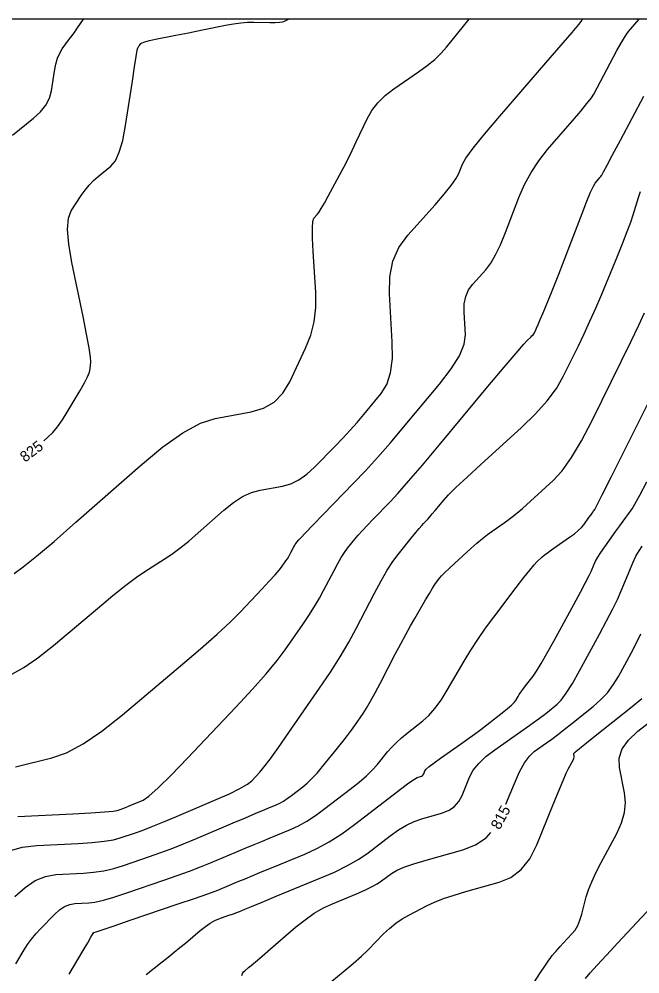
# Model space of a CAD drawing. Extents: x 2082232 to 2083549, y 592624 to 593832.
# Drawn here: x 2082758.1 to 2082798.4, y 593769.9 to 593832 of the extents above; entities that cross this region are included whole.
import ezdxf

# ---------------------------------------------------------------- set-up
doc = ezdxf.new("R2010")
doc.units = 0
for name, color, linetype in [('DT_X_Contour_Major', 7, 'Continuous'), ('DT_X_Contour_Minor', 7, 'Continuous'), ('DT_X_TIN_Hull', 7, 'Continuous')]:
    doc.layers.add(name, color=color, linetype=linetype)

msp = doc.modelspace()

# ---------------------------------------------------------------- linework, layer by layer
at = {"layer": 'DT_X_Contour_Major'}
for points in [[(2082759.694, 593804.587), (2082759.956, 593804.815), (2082760.273, 593805.124), (2082760.588, 593805.496), (2082760.903, 593805.934), (2082761.217, 593806.436), (2082762.052, 593807.86), (2082762.327, 593808.348), (2082762.528, 593808.745), (2082762.655, 593809.05), (2082762.707, 593809.264), (2082762.746, 593809.71), (2082762.725, 593810.021), (2082762.633, 593810.617), (2082762.47, 593811.499), (2082762.237, 593812.667), (2082761.519, 593816.163), (2082761.314, 593817.356), (2082761.237, 593818.314), (2082761.288, 593819.036), (2082761.467, 593819.523), (2082762.116, 593820.508), (2082762.368, 593820.863), (2082762.636, 593821.187), (2082762.921, 593821.482), (2082763.223, 593821.748), (2082764.05, 593822.416), (2082764.342, 593822.77), (2082764.598, 593823.33), (2082764.818, 593824.096), (2082765.002, 593825.068), (2082765.445, 593827.936), (2082765.591, 593828.878), (2082765.698, 593829.555), (2082765.765, 593829.965), (2082765.793, 593830.109), (2082765.815, 593830.139), (2082765.827, 593830.155), (2082765.844, 593830.18), (2082765.868, 593830.215), (2082765.899, 593830.259), (2082765.988, 593830.388), (2082766.073, 593830.441), (2082766.263, 593830.505), (2082766.558, 593830.58), (2082766.957, 593830.665), (2082768.161, 593830.906), (2082768.621, 593830.999), (2082769.1, 593831.094), (2082769.596, 593831.194), (2082770.11, 593831.297), (2082771.505, 593831.576), (2082772.012, 593831.667), (2082772.486, 593831.731), (2082772.928, 593831.768), (2082773.336, 593831.777), (2082774.382, 593831.766), (2082774.733, 593831.766), (2082775.002, 593831.776), (2082775.189, 593831.795), (2082775.294, 593831.824), (2082775.591, 593831.978)], [(2082757.462, 593777.934), (2082758.29, 593778.173), (2082759.236, 593778.288), (2082761.915, 593778.426), (2082762.84, 593778.487), (2082763.606, 593778.567), (2082764.213, 593778.664), (2082764.66, 593778.78), (2082765.642, 593779.114), (2082766.085, 593779.274), (2082766.677, 593779.505), (2082767.419, 593779.807), (2082768.311, 593780.18), (2082770.888, 593781.268), (2082771.758, 593781.651), (2082772.435, 593781.984), (2082772.92, 593782.267), (2082773.213, 593782.499), (2082773.737, 593783.053), (2082774.002, 593783.369), (2082774.405, 593783.904), (2082774.946, 593784.657), (2082775.625, 593785.628), (2082777.618, 593788.507), (2082778.328, 593789.56), (2082778.962, 593790.557), (2082779.52, 593791.5), (2082780.001, 593792.388), (2082781.184, 593794.681), (2082781.613, 593795.484), (2082782.011, 593796.17), (2082782.378, 593796.741), (2082782.715, 593797.197), (2082783.574, 593798.258), (2082783.864, 593798.615), (2082784.093, 593798.892), (2082784.259, 593799.087), (2082784.363, 593799.203), (2082784.557, 593799.402), (2082784.647, 593799.499), (2082784.772, 593799.641), (2082784.931, 593799.827), (2082785.125, 593800.058), (2082785.689, 593800.733), (2082785.998, 593801.067), (2082786.501, 593801.563), (2082787.2, 593802.221), (2082788.093, 593803.042), (2082790.735, 593805.446), (2082791.648, 593806.329), (2082792.406, 593807.174), (2082793.009, 593807.982), (2082793.457, 593808.753), (2082794.444, 593810.759), (2082794.816, 593811.532), (2082795.192, 593812.349), (2082795.571, 593813.208), (2082795.953, 593814.11), (2082796.978, 593816.573), (2082797.33, 593817.433), (2082797.618, 593818.169), (2082797.843, 593818.779), (2082798.004, 593819.263), (2082798.347, 593820.388), (2082798.482, 593820.787)], [(2082789.732, 593780.976), (2082790.283, 593782.325), (2082790.613, 593783.068), (2082790.936, 593783.66), (2082791.252, 593784.1), (2082791.56, 593784.389), (2082792.373, 593784.958), (2082792.704, 593785.197), (2082793.088, 593785.485), (2082793.525, 593785.824), (2082794.016, 593786.212), (2082795.394, 593787.314), (2082795.884, 593787.746), (2082796.323, 593788.216), (2082796.71, 593788.724), (2082797.046, 593789.27), (2082797.871, 593790.776), (2082798.184, 593791.375), (2082798.506, 593792.041)], [(2082772.563, 593769.855), (2082772.6, 593769.973), (2082772.661, 593770.074), (2082772.746, 593770.158), (2082773.005, 593770.362), (2082773.167, 593770.495), (2082773.458, 593770.74), (2082773.877, 593771.099), (2082774.426, 593771.569), (2082776.06, 593772.975), (2082776.669, 593773.466), (2082777.271, 593773.885), (2082777.865, 593774.233), (2082778.452, 593774.508), (2082780.007, 593775.147), (2082780.547, 593775.379), (2082781.001, 593775.597), (2082781.369, 593775.801), (2082781.651, 593775.991), (2082782.287, 593776.48), (2082782.607, 593776.671), (2082783.091, 593776.879), (2082783.739, 593777.103), (2082784.551, 593777.344), (2082786.935, 593778.007), (2082787.759, 593778.327), (2082788.443, 593778.79), (2082788.754, 593779.135)]]:
    msp.add_lwpolyline(points, dxfattribs=at)
at = {"layer": 'DT_X_Contour_Minor'}
for points in [[(2082757.611, 593789.423), (2082758.398, 593789.854), (2082759.299, 593790.475), (2082760.314, 593791.284), (2082763.175, 593793.693), (2082764.172, 593794.521), (2082765.019, 593795.197), (2082765.715, 593795.722), (2082766.261, 593796.095), (2082767.516, 593796.889), (2082768.007, 593797.218), (2082768.537, 593797.612), (2082769.107, 593798.07), (2082769.717, 593798.593), (2082771.396, 593800.071), (2082772.015, 593800.569), (2082772.613, 593800.953), (2082773.19, 593801.222), (2082773.746, 593801.378), (2082775.201, 593801.641), (2082775.742, 593801.792), (2082776.271, 593802.047), (2082776.788, 593802.405), (2082777.295, 593802.868), (2082778.632, 593804.239), (2082779.123, 593804.753), (2082779.597, 593805.266), (2082780.052, 593805.779), (2082780.488, 593806.291), (2082781.627, 593807.655), (2082781.992, 593808.248), (2082782.232, 593809.005), (2082782.349, 593809.926), (2082782.341, 593811.011), (2082782.155, 593814.123), (2082782.178, 593815.236), (2082782.384, 593816.244), (2082782.774, 593817.146), (2082783.348, 593817.942), (2082785.124, 593819.922), (2082785.718, 593820.603), (2082786.17, 593821.16), (2082786.479, 593821.594), (2082786.645, 593821.903), (2082786.897, 593822.564), (2082787.12, 593822.944), (2082787.601, 593823.587), (2082788.339, 593824.495), (2082789.334, 593825.666), (2082792.331, 593829.142), (2082793.316, 593830.287), (2082794.026, 593831.114), (2082794.459, 593831.624), (2082794.615, 593831.817), (2082794.701, 593831.978)], [(2082757.651, 593824.433), (2082759.017, 593825.536), (2082759.474, 593825.958), (2082759.821, 593826.396), (2082760.06, 593826.851), (2082760.188, 593827.322), (2082760.386, 593828.601), (2082760.473, 593829.051), (2082760.586, 593829.441), (2082760.725, 593829.772), (2082760.89, 593830.044), (2082761.365, 593830.689), (2082761.532, 593830.916), (2082761.674, 593831.112), (2082761.793, 593831.279), (2082761.888, 593831.415), (2082762.276, 593831.978)], [(2082757.762, 593795.969), (2082758.347, 593796.387), (2082759.211, 593797.08), (2082760.356, 593798.046), (2082761.78, 593799.287), (2082765.952, 593802.96), (2082767.43, 593804.186), (2082768.736, 593805.106), (2082769.868, 593805.721), (2082770.828, 593806.032), (2082773.158, 593806.454), (2082773.971, 593806.695), (2082774.662, 593807.101), (2082775.231, 593807.672), (2082775.678, 593808.409), (2082776.709, 593810.595), (2082777.04, 593811.436), (2082777.26, 593812.321), (2082777.368, 593813.25), (2082777.364, 593814.222), (2082777.206, 593816.872), (2082777.164, 593817.753), (2082777.157, 593818.408), (2082777.185, 593818.836), (2082777.248, 593819.039), (2082777.462, 593819.278), (2082777.568, 593819.421), (2082777.722, 593819.669), (2082777.926, 593820.023), (2082778.179, 593820.482), (2082778.92, 593821.848), (2082779.196, 593822.367), (2082779.469, 593822.897), (2082779.737, 593823.441), (2082780.001, 593823.997), (2082780.701, 593825.496), (2082781.007, 593826.039), (2082781.397, 593826.545), (2082781.873, 593827.014), (2082782.434, 593827.445), (2082784.043, 593828.545), (2082784.61, 593828.955), (2082785.105, 593829.359), (2082785.526, 593829.759), (2082785.876, 593830.152), (2082787.335, 593831.978)], [(2082757.855, 593783.409), (2082760.214, 593783.977), (2082761.165, 593784.312), (2082762.247, 593784.892), (2082763.461, 593785.715), (2082764.807, 593786.782), (2082768.571, 593789.952), (2082769.873, 593791.063), (2082770.954, 593792.016), (2082771.815, 593792.813), (2082772.455, 593793.452), (2082773.871, 593794.947), (2082774.348, 593795.457), (2082774.719, 593795.864), (2082774.984, 593796.169), (2082775.142, 593796.372), (2082775.421, 593796.776), (2082775.521, 593796.924), (2082775.61, 593797.064), (2082775.688, 593797.196), (2082775.756, 593797.32), (2082775.922, 593797.642), (2082775.982, 593797.755), (2082776.038, 593797.851), (2082776.089, 593797.931), (2082776.136, 593797.995), (2082776.257, 593798.144), (2082776.39, 593798.288), (2082776.698, 593798.611), (2082777.181, 593799.11), (2082777.84, 593799.788), (2082779.831, 593801.83), (2082780.593, 593802.632), (2082781.389, 593803.504), (2082782.216, 593804.447), (2082783.076, 593805.462), (2082785.413, 593808.261), (2082786.176, 593809.248), (2082786.711, 593810.112), (2082787.019, 593810.852), (2082787.1, 593811.468), (2082787.011, 593812.945), (2082787.022, 593813.474), (2082787.12, 593813.952), (2082787.305, 593814.38), (2082787.577, 593814.758), (2082788.421, 593815.698), (2082788.738, 593816.114), (2082789.058, 593816.654), (2082789.38, 593817.32), (2082789.704, 593818.111), (2082790.572, 593820.387), (2082790.933, 593821.222), (2082791.363, 593822.018), (2082791.863, 593822.777), (2082792.434, 593823.497), (2082794.047, 593825.369), (2082794.588, 593826.004), (2082794.999, 593826.505), (2082795.282, 593826.872), (2082795.435, 593827.106), (2082796.943, 593829.936), (2082797.166, 593830.342), (2082797.368, 593830.682), (2082797.548, 593830.956), (2082797.706, 593831.163), (2082798.392, 593831.978)], [(2082758, 593780.173), (2082761.57, 593780.357), (2082762.754, 593780.422), (2082763.628, 593780.478), (2082764.193, 593780.525), (2082764.448, 593780.564), (2082764.716, 593780.655), (2082764.837, 593780.699), (2082764.998, 593780.762), (2082765.201, 593780.844), (2082765.444, 593780.946), (2082766.146, 593781.242), (2082766.524, 593781.496), (2082767.131, 593782.032), (2082767.966, 593782.852), (2082769.031, 593783.956), (2082772.173, 593787.277), (2082773.258, 593788.444), (2082774.154, 593789.453), (2082774.863, 593790.305), (2082775.383, 593791), (2082776.52, 593792.642), (2082776.925, 593793.242), (2082777.286, 593793.811), (2082777.604, 593794.348), (2082777.878, 593794.854), (2082778.553, 593796.162), (2082778.797, 593796.619), (2082779.024, 593797.011), (2082779.234, 593797.336), (2082779.426, 593797.596), (2082779.915, 593798.201), (2082780.127, 593798.452), (2082780.395, 593798.751), (2082780.72, 593799.099), (2082781.102, 593799.495), (2082782.194, 593800.616), (2082782.701, 593801.162), (2082783.403, 593801.958), (2082784.299, 593803.006), (2082785.39, 593804.304), (2082788.56, 593808.1), (2082789.611, 593809.356), (2082790.386, 593810.275), (2082790.886, 593810.859), (2082791.111, 593811.106), (2082791.342, 593811.316), (2082791.422, 593811.394), (2082791.489, 593811.468), (2082791.542, 593811.539), (2082791.581, 593811.606), (2082791.667, 593811.782), (2082791.721, 593811.902), (2082791.819, 593812.128), (2082791.959, 593812.462), (2082792.143, 593812.902), (2082792.691, 593814.219), (2082792.914, 593814.762), (2082793.169, 593815.404), (2082793.458, 593816.145), (2082793.78, 593816.984), (2082794.683, 593819.352), (2082794.991, 593820.142), (2082795.235, 593820.734), (2082795.416, 593821.13), (2082795.534, 593821.329), (2082795.764, 593821.596), (2082795.841, 593821.686), (2082795.9, 593821.758), (2082795.94, 593821.81), (2082795.962, 593821.843), (2082796.078, 593822.062), (2082796.301, 593822.481), (2082796.664, 593823.162), (2082797.168, 593824.106), (2082798.697, 593826.976)], [(2082757.809, 593774.97), (2082758.472, 593775.571), (2082759.137, 593776.01), (2082759.804, 593776.287), (2082760.473, 593776.403), (2082762.261, 593776.495), (2082762.926, 593776.553), (2082763.584, 593776.655), (2082764.232, 593776.803), (2082764.872, 593776.996), (2082766.568, 593777.572), (2082767.235, 593777.808), (2082767.966, 593778.084), (2082768.76, 593778.4), (2082769.617, 593778.755), (2082771.988, 593779.757), (2082772.794, 593780.096), (2082773.432, 593780.365), (2082773.904, 593780.563), (2082774.208, 593780.689), (2082774.796, 593780.93), (2082775.023, 593781.036), (2082775.264, 593781.171), (2082775.519, 593781.337), (2082775.787, 593781.534), (2082776.521, 593782.097), (2082776.807, 593782.338), (2082777.116, 593782.638), (2082777.448, 593782.998), (2082777.801, 593783.417), (2082778.774, 593784.613), (2082779.119, 593785.042), (2082779.423, 593785.432), (2082779.687, 593785.784), (2082779.91, 593786.096), (2082780.45, 593786.876), (2082780.672, 593787.22), (2082780.934, 593787.665), (2082781.236, 593788.212), (2082781.577, 593788.861), (2082782.539, 593790.727), (2082782.889, 593791.396), (2082783.215, 593792.005), (2082783.517, 593792.553), (2082783.797, 593793.04), (2082784.511, 593794.259), (2082784.755, 593794.672), (2082784.953, 593794.999), (2082785.105, 593795.238), (2082785.21, 593795.39), (2082785.429, 593795.679), (2082785.551, 593795.82), (2082785.752, 593796.023), (2082786.032, 593796.291), (2082786.392, 593796.621), (2082787.458, 593797.587), (2082787.844, 593797.929), (2082788.204, 593798.231), (2082788.536, 593798.492), (2082788.842, 593798.713), (2082789.622, 593799.247), (2082789.948, 593799.485), (2082790.339, 593799.8), (2082790.797, 593800.192), (2082791.32, 593800.66), (2082792.804, 593802.01), (2082793.379, 593802.633), (2082793.993, 593803.489), (2082794.644, 593804.578), (2082795.333, 593805.9), (2082797.221, 593809.736), (2082797.862, 593811.046), (2082798.369, 593812.1), (2082798.742, 593812.897)], [(2082757.876, 593770.61), (2082758.42, 593771.521), (2082758.639, 593771.863), (2082758.891, 593772.204), (2082759.175, 593772.546), (2082759.491, 593772.888), (2082760.375, 593773.8), (2082760.707, 593774.101), (2082761.04, 593774.321), (2082761.375, 593774.46), (2082761.71, 593774.518), (2082762.606, 593774.564), (2082763.013, 593774.618), (2082763.562, 593774.744), (2082764.252, 593774.942), (2082765.085, 593775.213), (2082767.493, 593776.031), (2082768.361, 593776.332), (2082769.157, 593776.622), (2082769.881, 593776.899), (2082770.534, 593777.166), (2082772.18, 593777.861), (2082772.782, 593778.114), (2082773.353, 593778.354), (2082773.895, 593778.579), (2082774.406, 593778.789), (2082775.729, 593779.332), (2082776.24, 593779.57), (2082776.782, 593779.875), (2082777.355, 593780.249), (2082777.959, 593780.69), (2082779.61, 593781.958), (2082780.184, 593782.413), (2082780.667, 593782.827), (2082781.058, 593783.201), (2082781.358, 593783.535), (2082782.038, 593784.37), (2082782.309, 593784.682), (2082782.611, 593784.989), (2082782.946, 593785.293), (2082783.312, 593785.593), (2082784.332, 593786.388), (2082784.718, 593786.737), (2082785.111, 593787.187), (2082785.512, 593787.739), (2082785.92, 593788.392), (2082787.019, 593790.267), (2082787.448, 593790.973), (2082787.91, 593791.684), (2082788.406, 593792.399), (2082788.935, 593793.119), (2082790.391, 593795.046), (2082790.884, 593795.693), (2082791.273, 593796.187), (2082791.557, 593796.53), (2082791.736, 593796.721), (2082792.073, 593797.027), (2082792.225, 593797.156), (2082792.429, 593797.312), (2082792.683, 593797.497), (2082792.989, 593797.71), (2082793.872, 593798.315), (2082794.178, 593798.536), (2082794.433, 593798.744), (2082794.636, 593798.94), (2082794.788, 593799.124), (2082795.126, 593799.597), (2082795.24, 593799.756), (2082795.329, 593799.88), (2082795.392, 593799.968), (2082795.431, 593800.02), (2082795.499, 593800.112), (2082795.635, 593800.37), (2082795.992, 593801.073), (2082796.569, 593802.223), (2082797.367, 593803.818), (2082799.79, 593808.668)], [(2082761.336, 593769.942), (2082762.245, 593771.467), (2082762.543, 593771.967), (2082762.756, 593772.325), (2082762.928, 593772.614), (2082762.931, 593772.618), (2082762.932, 593772.62), (2082762.933, 593772.622), (2082762.934, 593772.623), (2082762.936, 593772.625), (2082762.94, 593772.63), (2082762.942, 593772.631), (2082762.944, 593772.632), (2082762.945, 593772.633), (2082762.947, 593772.633), (2082762.951, 593772.633), (2082763.099, 593772.683), (2082763.539, 593772.832), (2082764.272, 593773.081), (2082765.297, 593773.429), (2082768.419, 593774.49), (2082769.487, 593774.856), (2082770.348, 593775.159), (2082771.003, 593775.399), (2082771.451, 593775.577), (2082772.371, 593775.965), (2082772.77, 593776.132), (2082773.275, 593776.342), (2082773.886, 593776.595), (2082774.604, 593776.89), (2082776.662, 593777.735), (2082777.442, 593778.092), (2082778.239, 593778.532), (2082779.053, 593779.054), (2082779.884, 593779.657), (2082782.123, 593781.375), (2082782.867, 593781.942), (2082783.421, 593782.353), (2082783.785, 593782.608), (2082783.958, 593782.708), (2082784.167, 593782.766), (2082784.239, 593782.794), (2082784.299, 593782.834), (2082784.347, 593782.887), (2082784.382, 593782.953), (2082784.46, 593783.144), (2082784.546, 593783.249), (2082784.745, 593783.42), (2082785.058, 593783.659), (2082785.484, 593783.963), (2082786.771, 593784.865), (2082787.24, 593785.198), (2082787.683, 593785.519), (2082788.099, 593785.829), (2082788.488, 593786.128), (2082789.491, 593786.911), (2082789.828, 593787.18), (2082790.085, 593787.402), (2082790.264, 593787.575), (2082790.363, 593787.701), (2082790.522, 593787.972), (2082790.597, 593788.091), (2082790.702, 593788.245), (2082790.838, 593788.434), (2082791.005, 593788.658), (2082791.492, 593789.302), (2082791.712, 593789.624), (2082792.01, 593790.11), (2082792.384, 593790.759), (2082792.834, 593791.571), (2082794.139, 593793.953), (2082794.576, 593794.756), (2082794.909, 593795.381), (2082795.138, 593795.826), (2082795.262, 593796.093), (2082795.456, 593796.564), (2082795.554, 593796.767), (2082795.702, 593797.022), (2082795.901, 593797.328), (2082796.151, 593797.687), (2082796.883, 593798.713), (2082797.137, 593799.067), (2082797.35, 593799.363), (2082797.521, 593799.598), (2082797.651, 593799.775), (2082797.942, 593800.165), (2082798.119, 593800.458), (2082798.434, 593801.044), (2082798.887, 593801.922)], [(2082766.339, 593769.914), (2082767.386, 593770.737), (2082767.774, 593771.044), (2082768.154, 593771.35), (2082768.526, 593771.654), (2082768.889, 593771.956), (2082769.846, 593772.76), (2082770.191, 593773.034), (2082770.509, 593773.254), (2082770.799, 593773.42), (2082771.061, 593773.531), (2082771.725, 593773.757), (2082771.952, 593773.834), (2082772.134, 593773.899), (2082772.273, 593773.95), (2082772.368, 593773.987), (2082772.563, 593774.069), (2082772.757, 593774.15), (2082773.196, 593774.331), (2082773.878, 593774.611), (2082774.803, 593774.991), (2082777.595, 593776.137), (2082778.579, 593776.565), (2082779.435, 593776.989), (2082780.165, 593777.408), (2082780.767, 593777.824), (2082782.205, 593778.928), (2082782.737, 593779.306), (2082783.256, 593779.616), (2082783.762, 593779.855), (2082784.255, 593780.026), (2082785.551, 593780.386), (2082785.999, 593780.561), (2082786.371, 593780.812), (2082786.667, 593781.141), (2082786.887, 593781.547), (2082787.371, 593782.734), (2082787.61, 593783.179), (2082787.961, 593783.624), (2082788.425, 593784.069), (2082789.003, 593784.513), (2082790.694, 593785.698), (2082791.278, 593786.11), (2082791.762, 593786.458), (2082792.146, 593786.742), (2082792.431, 593786.961), (2082793.056, 593787.462), (2082793.323, 593787.738), (2082793.654, 593788.192), (2082794.049, 593788.823), (2082794.509, 593789.632), (2082795.82, 593792.027), (2082796.276, 593792.876), (2082796.661, 593793.627), (2082796.976, 593794.28), (2082797.219, 593794.835), (2082797.774, 593796.186), (2082797.98, 593796.663), (2082798.183, 593797.081), (2082798.383, 593797.441), (2082798.579, 593797.742)], [(2082778.412, 593769.47), (2082779.156, 593770.078), (2082779.796, 593770.621), (2082780.332, 593771.102), (2082780.764, 593771.518), (2082781.778, 593772.544), (2082782.166, 593772.909), (2082782.57, 593773.236), (2082782.99, 593773.523), (2082783.425, 593773.772), (2082784.606, 593774.383), (2082785.096, 593774.611), (2082785.678, 593774.84), (2082786.354, 593775.067), (2082787.122, 593775.294), (2082789.294, 593775.899), (2082790.057, 593776.221), (2082790.717, 593776.733), (2082791.274, 593777.434), (2082791.728, 593778.326), (2082792.802, 593780.956), (2082793.165, 593781.839), (2082793.45, 593782.516), (2082793.655, 593782.988), (2082793.782, 593783.253), (2082794.014, 593783.685), (2082794.089, 593783.832), (2082794.141, 593783.949), (2082794.168, 593784.037), (2082794.171, 593784.095), (2082794.149, 593784.21), (2082794.151, 593784.256), (2082794.175, 593784.305), (2082794.22, 593784.359), (2082794.287, 593784.418), (2082794.494, 593784.58), (2082794.649, 593784.703), (2082794.961, 593784.952), (2082795.429, 593785.325), (2082796.053, 593785.824), (2082797.925, 593787.321), (2082798.555, 593787.842)], [(2082791.145, 593768.764), (2082791.98, 593770.03), (2082792.262, 593770.455), (2082792.482, 593770.781), (2082792.64, 593771.007), (2082792.735, 593771.134), (2082792.906, 593771.338), (2082792.988, 593771.434), (2082793.108, 593771.566), (2082793.264, 593771.737), (2082793.457, 593771.944), (2082794.022, 593772.547), (2082794.221, 593772.797), (2082794.394, 593773.095), (2082794.541, 593773.441), (2082794.662, 593773.835), (2082794.952, 593774.95), (2082795.094, 593775.403), (2082795.303, 593775.928), (2082795.58, 593776.523), (2082795.924, 593777.19), (2082796.932, 593779.062), (2082797.247, 593779.754), (2082797.437, 593780.425), (2082797.502, 593781.075), (2082797.442, 593781.704), (2082797.115, 593783.353), (2082797.097, 593783.964), (2082797.288, 593784.56), (2082797.689, 593785.141), (2082798.299, 593785.708), (2082800.205, 593787.198)], [(2082794.892, 593769.649), (2082795.208, 593770.015), (2082795.665, 593770.523), (2082796.264, 593771.175), (2082797.005, 593771.969), (2082799.167, 593774.279)]]:
    msp.add_lwpolyline(points, dxfattribs=at)
at = {"layer": 'DT_X_TIN_Hull'}
msp.add_lwpolyline([(2082855.347, 593831.978), (2082853.417, 593831.978), (2082845.679, 593831.978), (2082838.819, 593831.978), (2082835.271, 593831.978), (2082829.72, 593831.978), (2082824.904, 593831.978), (2082820.586, 593831.978), (2082814.694, 593831.978), (2082811.479, 593831.978), (2082804.444, 593831.978), (2082795.733, 593831.978), (2082794.547, 593831.978), (2082793.554, 593831.978), (2082785.187, 593831.978), (2082777.635, 593831.978), (2082775.857, 593831.978), (2082775.084, 593831.978), (2082771.833, 593831.978), (2082766.139, 593831.978), (2082758.449, 593831.978), (2082756.38, 593831.978)], dxfattribs=at)

# ---------------------------------------------------------------- texts
at = {"layer": 'DT_X_Contour_Major'}
for s, rotation, p in [('825', 36.89295, (2082758.469, 593803.156)), ('815', 62.01653, (2082789.321, 593779.265))]:
    msp.add_text(s, height=0.7, rotation=rotation, dxfattribs=at).set_placement(p)

doc.saveas('drawing.dxf')
